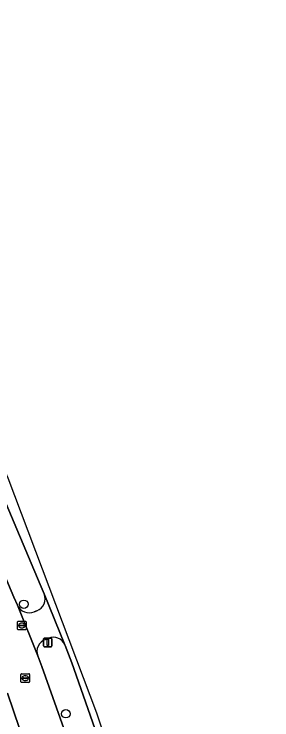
# Model space of a CAD drawing. Extents: x 159626 to 160723, y 388173 to 389416.
# Drawn here: x 160693.2 to 160723.2, y 388501 to 388583 of the extents above; entities that cross this region are included whole.
import ezdxf

# ---------------------------------------------------------------- set-up
doc = ezdxf.new("R2010")
doc.units = 0
for name, color, linetype in [('IMGEO_Boom', 7, 'Continuous'), ('IMGEO_Fietspad_gesloten', 7, 'Continuous'), ('IMGEO_Fietspad_open', 7, 'Continuous'), ('IMGEO_Kolk', 7, 'Continuous'), ('IMGEO_Lichtmast', 7, 'Continuous'), ('IMGEO_Rijbaan_lokaal_open', 7, 'Continuous'), ('IMGEO_Rioolput', 7, 'Continuous'), ('IMGEO_Voetpad_open', 7, 'Continuous')]:
    doc.layers.add(name, color=color, linetype=linetype)

msp = doc.modelspace()

# ---------------------------------------------------------------- linework, layer by layer
at = {"layer": 'IMGEO_Boom'}
for centre in [(160694.358, 388514.44), (160699.25, 388501.719)]:
    msp.add_circle(centre, 0.489, dxfattribs=at)
at = {"layer": 'IMGEO_Fietspad_gesloten'}
for points in [[(160723.027, 388370.891), (160723.236, 388373.685), (160720.449, 388424.01), (160715.28, 388462.439), (160707.886, 388486.563), (160702.857, 388501.795), (160692.554, 388529.106), (160679.004, 388559.848), (160660.006, 388593.709), (160655.954, 388600.931), (160648.432, 388611.608), (160639.492, 388627.538), (160611.832, 388666.525)], [(160659.741, 388591.966), (160665.707, 388581.259), (160668.575, 388576.406), (160671.137, 388571.605), (160689.88, 388531.792), (160696.248, 388516.722), (160696.73, 388515.639), (160699.145, 388509.738), (160699.188, 388509.634), (160699.94, 388507.646), (160702.623, 388500), (160705.363, 388491.619), (160707.756, 388484.312), (160713.361, 388462.92), (160717.033, 388441.112), (160717.655, 388434.924), (160719.035, 388417.059)]]:
    msp.add_lwpolyline(points, dxfattribs=at)
at = {"layer": 'IMGEO_Fietspad_open'}
for points in [[(160699.145, 388509.738), (160696.73, 388515.639)], [(160693.606, 388514.349), (160695.983, 388508.432)], [(160695.875, 388513.684), (160695.563, 388513.556)], [(160696.867, 388510.349), (160697.222, 388510.489)]]:
    msp.add_lwpolyline(points, dxfattribs=at)
for centre, radius, start, end in [((160695.347, 388515.08), 1.492, 290.73588, 22.02074), ((160694.998, 388514.972), 1.525, 204.12522, 291.75801), ((160697.36, 388508.959), 1.474, 109.52601, 200.96162), ((160697.797, 388509.125), 1.48, 24.46002, 112.87515)]:
    msp.add_arc(centre, radius, start, end, dxfattribs=at)
at = {"layer": 'IMGEO_Kolk'}
for p, q in [((160694.027, 388505.434), (160694.027, 388506.286)), ((160694.102, 388506.36), (160694.954, 388506.36)), ((160694.286, 388505.854), (160694.286, 388505.866)), ((160694.724, 388505.817), (160694.326, 388505.817)), ((160694.329, 388505.903), (160694.727, 388505.903)), ((160694.515, 388506.14), (160694.54, 388506.14)), ((160694.77, 388505.866), (160694.77, 388505.854)), ((160695.028, 388506.286), (160695.028, 388505.434)), ((160694.954, 388505.36), (160694.102, 388505.36)), ((160694.538, 388505.58), (160694.513, 388505.58))]:
    msp.add_line(p, q, dxfattribs=at)
for points in [[(160694.027, 388505.434), (160694.027, 388506.286)], [(160694.102, 388506.36), (160694.954, 388506.36)], [(160695.028, 388506.286), (160695.028, 388505.434)], [(160694.954, 388505.36), (160694.102, 388505.36)]]:
    msp.add_lwpolyline(points, dxfattribs=at)
for centre, radius, start, end in [((160694.104, 388506.284), 0.0765, 91.55205, 178.44795), ((160694.104, 388506.284), 0.0765, 91.55205, 178.44795), ((160694.326, 388505.863), 0.0403, 85.87752, 175.75265), ((160694.323, 388505.853), 0.0366, 178.93798, 274.71019), ((160694.727, 388505.86), 0.043, 264.86636, 352.45326), ((160694.731, 388505.865), 0.0386, 1.73085, 96.63898), ((160694.952, 388506.284), 0.0765, 1.55205, 88.44795), ((160694.952, 388506.284), 0.0765, 1.55205, 88.44795), ((160694.104, 388505.436), 0.0765, 181.55205, 268.44795), ((160694.104, 388505.436), 0.0765, 181.55205, 268.44795), ((160694.952, 388505.436), 0.0765, 271.55205, 358.44795), ((160694.952, 388505.436), 0.0765, 271.55205, 358.44795)]:
    msp.add_arc(centre, radius, start, end, dxfattribs=at)
for centre, major_axis, ratio, start_param, end_param in [((160694.514, 388505.86), (-0.387, 0.002), 0.722429, 4.712389, 7.853982), ((160694.539, 388505.86), (-0.39, 0.002), 0.717154, 1.570796, 4.712389)]:
    msp.add_ellipse(centre, major_axis=major_axis, ratio=ratio, start_param=start_param, end_param=end_param, dxfattribs=at)
at = {"layer": 'IMGEO_Lichtmast'}
for p, q in [((160696.644, 388509.61), (160696.644, 388510.41)), ((160696.644, 388510.41), (160696.644, 388509.61)), ((160696.744, 388510.51), (160697.534, 388510.51)), ((160697.534, 388510.51), (160696.744, 388510.51)), ((160697.634, 388510.41), (160697.634, 388509.61)), ((160697.634, 388509.61), (160697.634, 388510.41)), ((160697.534, 388509.51), (160696.744, 388509.51)), ((160696.744, 388509.51), (160697.534, 388509.51))]:
    msp.add_line(p, q, dxfattribs=at)
msp.add_lwpolyline([(160697.064, 388510.385), (160697.214, 388510.385), (160697.214, 388509.635), (160697.064, 388509.635), (160697.064, 388510.385)], dxfattribs=at)
for centre, start, end in [((160696.744, 388510.41), 90, 180), ((160696.744, 388510.41), 90, 180), ((160697.534, 388510.41), 0, 90), ((160697.534, 388510.41), 360, 90), ((160696.744, 388509.61), 180, 270), ((160696.744, 388509.61), 180, 270), ((160697.534, 388509.61), 270, 0), ((160697.534, 388509.61), 270, 0)]:
    msp.add_arc(centre, 0.1, start, end, dxfattribs=at)
at = {"layer": 'IMGEO_Rijbaan_lokaal_open'}
for points in [[(160693.606, 388514.349), (160693.191, 388515.25), (160688.02, 388527.421), (160683.478, 388525.492), (160687.744, 388515.447)], [(160699.384, 388498.948), (160699.022, 388500), (160696.464, 388507.221), (160695.983, 388508.432), (160693.606, 388514.349)], [(160692.446, 388504.09), (160693.867, 388500)]]:
    msp.add_lwpolyline(points, dxfattribs=at)
at = {"layer": 'IMGEO_Rioolput'}
for p, q in [((160693.628, 388511.546), (160693.628, 388512.398)), ((160693.703, 388512.472), (160694.555, 388512.472)), ((160694.629, 388512.398), (160694.629, 388511.546)), ((160693.887, 388511.966), (160693.887, 388511.978)), ((160694.325, 388511.929), (160693.927, 388511.929)), ((160693.93, 388512.015), (160694.328, 388512.015)), ((160694.139, 388511.692), (160694.114, 388511.692)), ((160694.116, 388512.252), (160694.141, 388512.252)), ((160694.371, 388511.978), (160694.371, 388511.966)), ((160694.555, 388511.472), (160693.703, 388511.472))]:
    msp.add_line(p, q, dxfattribs=at)
for points in [[(160693.628, 388511.546), (160693.628, 388512.398)], [(160693.703, 388512.472), (160694.555, 388512.472)], [(160694.629, 388512.398), (160694.629, 388511.546)], [(160694.555, 388511.472), (160693.703, 388511.472)]]:
    msp.add_lwpolyline(points, dxfattribs=at)
for centre, radius, start, end in [((160693.705, 388512.396), 0.0765, 91.55205, 178.44795), ((160693.705, 388512.396), 0.0765, 91.55205, 178.44795), ((160694.553, 388512.396), 0.0765, 1.55205, 88.44795), ((160694.553, 388512.396), 0.0765, 1.55205, 88.44795), ((160693.705, 388511.548), 0.0765, 181.55205, 268.44795), ((160693.705, 388511.548), 0.0765, 181.55205, 268.44795), ((160693.927, 388511.975), 0.0403, 85.87752, 175.75265), ((160693.924, 388511.965), 0.0366, 178.93798, 274.71019), ((160694.328, 388511.972), 0.043, 264.86636, 352.45326), ((160694.332, 388511.977), 0.0386, 1.73085, 96.63898), ((160694.553, 388511.548), 0.0765, 271.55205, 358.44795), ((160694.553, 388511.548), 0.0765, 271.55205, 358.44795)]:
    msp.add_arc(centre, radius, start, end, dxfattribs=at)
for centre, major_axis, ratio, start_param, end_param in [((160694.115, 388511.972), (-0.387, 0.002), 0.722429, 4.712389, 7.853982), ((160694.14, 388511.972), (-0.39, 0.002), 0.717154, 1.570796, 4.712389)]:
    msp.add_ellipse(centre, major_axis=major_axis, ratio=ratio, start_param=start_param, end_param=end_param, dxfattribs=at)
at = {"layer": 'IMGEO_Voetpad_open'}
for points in [[(160696.73, 388515.639), (160696.248, 388516.722), (160689.88, 388531.792), (160671.137, 388571.605), (160668.575, 388576.406), (160665.707, 388581.259), (160659.741, 388591.966), (160653.72, 388602.158), (160651.047, 388606.571), (160648.439, 388610.479), (160644.11, 388617.805), (160618.348, 388654.532)], [(160686.71, 388530.503), (160686.921, 388530.006), (160688.02, 388527.421), (160693.191, 388515.25), (160693.606, 388514.349)], [(160695.563, 388513.556), (160695.875, 388513.684)], [(160697.222, 388510.489), (160696.867, 388510.349)], [(160717.033, 388441.112), (160713.361, 388462.92), (160707.756, 388484.312), (160705.363, 388491.619), (160702.623, 388500), (160699.94, 388507.646), (160699.188, 388509.634), (160699.145, 388509.738)], [(160695.983, 388508.432), (160696.464, 388507.221), (160699.022, 388500), (160699.384, 388498.948)], [(160693.867, 388500), (160692.446, 388504.09)]]:
    msp.add_lwpolyline(points, dxfattribs=at)
for centre, radius, start, end in [((160695.347, 388515.08), 1.492, 290.73588, 22.02074), ((160694.998, 388514.972), 1.525, 204.12522, 291.75801), ((160697.36, 388508.959), 1.474, 109.52601, 200.96162), ((160697.797, 388509.125), 1.48, 24.46002, 112.87515)]:
    msp.add_arc(centre, radius, start, end, dxfattribs=at)

doc.saveas('drawing.dxf')
